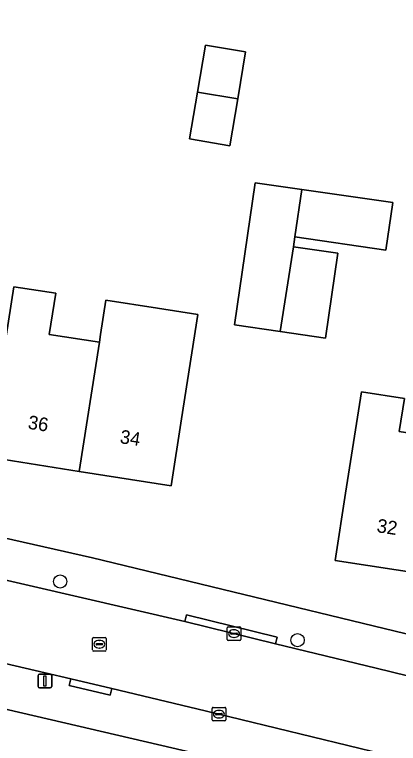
# Model space of a CAD drawing. Extents: x 161483 to 162250, y 379484 to 380833.
# Drawn here: x 161941.7 to 161970, y 380393.9 to 380447.6 of the extents above; entities that cross this region are included whole.
import ezdxf

# ---------------------------------------------------------------- set-up
doc = ezdxf.new("R2010")
doc.units = 0
for name, color, linetype in [('IMGEO_Boom', 7, 'Continuous'), ('IMGEO_Erf', 7, 'Continuous'), ('IMGEO_Kolk', 7, 'Continuous'), ('IMGEO_Lichtmast', 7, 'Continuous'), ('IMGEO_Pand', 7, 'Continuous'), ('IMGEO_Pand_nummerreeks', 7, 'Continuous'), ('IMGEO_Rijbaan_lokaal_open', 7, 'Continuous'), ('IMGEO_Rioolput', 7, 'Continuous'), ('IMGEO_Voetpad_open', 7, 'Continuous')]:
    doc.layers.add(name, color=color, linetype=linetype)

msp = doc.modelspace()

# ---------------------------------------------------------------- linework, layer by layer
at = {"layer": 'IMGEO_Boom'}
for centre in [(161945.101, 380405.857), (161962.552, 380401.541)]:
    msp.add_circle(centre, 0.489, dxfattribs=at)
at = {"layer": 'IMGEO_Erf'}
for points in [[(162078.957, 380365.04), (162051.567, 380370.414), (162025.006, 380376.148), (162000, 380382.025), (161995.099, 380383.252), (161959.315, 380392.214), (161910.21, 380403.651), (161910.18, 380403.657), (161870.617, 380411.917), (161833.133, 380419.277), (161827.383, 380420.325), (161803.575, 380424.662), (161764.511, 380431.266), (161690.732, 380442.772), (161684.352, 380443.733), (161658.891, 380447.568)], [(161917.857, 380414.284), (161947.471, 380407.585), (161980.058, 380399.699)]]:
    msp.add_lwpolyline(points, dxfattribs=at)
for points in [[(161958.733, 380444.819), (161958.152, 380441.367), (161957.571, 380437.916), (161954.612, 380438.414), (161955.193, 380441.865), (161955.774, 380445.317)], [(161969.56, 380433.729), (161969.055, 380430.246), (161962.361, 380431.217), (161962.256, 380430.49), (161965.515, 380430.019), (161964.611, 380423.763), (161961.278, 380424.245), (161957.926, 380424.729), (161959.439, 380435.198), (161962.868, 380434.7)], [(161952.245, 380425.957), (161955.23, 380425.489), (161954.029, 380417.835), (161953.254, 380412.895), (161946.49, 380413.957), (161939.727, 380415.018), (161940.502, 380419.958), (161941.693, 380427.544), (161944.773, 380427.061), (161944.298, 380424.033), (161947.982, 380423.455), (161948.072, 380424.03), (161948.467, 380426.549)], [(161982.661, 380418.463), (161982.379, 380416.643), (161984.801, 380416.269), (161984.313, 380413.109), (161981.889, 380413.483), (161980.406, 380413.712), (161979.096, 380405.273), (161972.21, 380406.342), (161965.323, 380407.412), (161966.09, 380412.353), (161967.248, 380419.805), (161970.406, 380419.315), (161970.028, 380416.881), (161973.754, 380416.302), (161974.29, 380419.761)]]:
    msp.add_lwpolyline(points, close=True, dxfattribs=at)
at = {"layer": 'IMGEO_Kolk'}
for p, q in [((161957.385, 380401.593), (161957.385, 380402.445)), ((161957.46, 380402.519), (161958.312, 380402.519)), ((161958.386, 380402.445), (161958.386, 380401.593)), ((161957.644, 380402.013), (161957.644, 380402.025)), ((161958.082, 380401.976), (161957.684, 380401.976)), ((161957.687, 380402.062), (161958.085, 380402.062)), ((161957.873, 380402.299), (161957.898, 380402.299)), ((161958.128, 380402.025), (161958.128, 380402.013)), ((161958.312, 380401.519), (161957.46, 380401.519)), ((161957.896, 380401.739), (161957.871, 380401.739)), ((161956.27, 380395.668), (161956.27, 380396.52)), ((161956.345, 380396.594), (161957.197, 380396.594)), ((161957.271, 380396.52), (161957.271, 380395.668)), ((161956.529, 380396.088), (161956.529, 380396.1)), ((161956.967, 380396.051), (161956.569, 380396.051)), ((161956.572, 380396.137), (161956.97, 380396.137)), ((161956.758, 380396.374), (161956.783, 380396.374)), ((161957.013, 380396.1), (161957.013, 380396.088)), ((161957.197, 380395.594), (161956.345, 380395.594)), ((161956.781, 380395.814), (161956.756, 380395.814))]:
    msp.add_line(p, q, dxfattribs=at)
for points in [[(161957.385, 380401.593), (161957.385, 380402.445)], [(161957.46, 380402.519), (161958.312, 380402.519)], [(161958.386, 380402.445), (161958.386, 380401.593)], [(161958.312, 380401.519), (161957.46, 380401.519)], [(161956.27, 380395.668), (161956.27, 380396.52)], [(161956.345, 380396.594), (161957.197, 380396.594)], [(161957.271, 380396.52), (161957.271, 380395.668)], [(161957.197, 380395.594), (161956.345, 380395.594)]]:
    msp.add_lwpolyline(points, dxfattribs=at)
for centre, radius, start, end in [((161957.462, 380402.443), 0.0765, 91.552, 178.448), ((161957.462, 380402.443), 0.0765, 91.552, 178.448), ((161958.31, 380402.443), 0.0765, 1.552, 88.448), ((161958.31, 380402.443), 0.0765, 1.552, 88.448), ((161957.684, 380402.022), 0.0403, 85.8775, 175.7526), ((161957.681, 380402.012), 0.0366, 178.938, 274.7102), ((161958.085, 380402.019), 0.043, 264.8664, 352.4533), ((161958.089, 380402.024), 0.0386, 1.7309, 96.639), ((161957.462, 380401.595), 0.0765, 181.552, 268.448), ((161957.462, 380401.595), 0.0765, 181.552, 268.448), ((161958.31, 380401.595), 0.0765, 271.552, 358.448), ((161958.31, 380401.595), 0.0765, 271.552, 358.448), ((161956.347, 380396.518), 0.0765, 91.552, 178.448), ((161956.347, 380396.518), 0.0765, 91.552, 178.448), ((161957.195, 380396.518), 0.0765, 1.552, 88.448), ((161957.195, 380396.518), 0.0765, 1.552, 88.448), ((161956.569, 380396.097), 0.0403, 85.8775, 175.7526), ((161956.566, 380396.087), 0.0366, 178.938, 274.7102), ((161956.97, 380396.094), 0.043, 264.8664, 352.4533), ((161956.974, 380396.099), 0.0386, 1.7309, 96.639), ((161956.347, 380395.67), 0.0765, 181.552, 268.448), ((161956.347, 380395.67), 0.0765, 181.552, 268.448), ((161957.195, 380395.67), 0.0765, 271.552, 358.448), ((161957.195, 380395.67), 0.0765, 271.552, 358.448)]:
    msp.add_arc(centre, radius, start, end, dxfattribs=at)
for centre, major_axis, ratio, start_param, end_param in [((161957.872, 380402.019), (-0.387, 0.002), 0.722429, 4.712389, 7.853982), ((161957.897, 380402.019), (-0.39, 0.002), 0.717154, 1.570796, 4.712389), ((161956.757, 380396.094), (-0.387, 0.002), 0.722429, 4.712389, 7.853982), ((161956.782, 380396.094), (-0.39, 0.002), 0.717154, 1.570796, 4.712389)]:
    msp.add_ellipse(centre, major_axis=major_axis, ratio=ratio, start_param=start_param, end_param=end_param, dxfattribs=at)
at = {"layer": 'IMGEO_Lichtmast'}
for p, q in [((161943.486, 380398.131), (161943.486, 380398.931)), ((161943.486, 380398.931), (161943.486, 380398.131)), ((161943.586, 380399.031), (161944.376, 380399.031)), ((161944.376, 380399.031), (161943.586, 380399.031)), ((161944.476, 380398.931), (161944.476, 380398.131)), ((161944.476, 380398.131), (161944.476, 380398.931)), ((161944.376, 380398.031), (161943.586, 380398.031)), ((161943.586, 380398.031), (161944.376, 380398.031))]:
    msp.add_line(p, q, dxfattribs=at)
msp.add_lwpolyline([(161943.906, 380398.906), (161944.056, 380398.906), (161944.056, 380398.156), (161943.906, 380398.156), (161943.906, 380398.906)], dxfattribs=at)
for centre, start, end in [((161943.586, 380398.931), 90, 180), ((161943.586, 380398.931), 90, 180), ((161944.376, 380398.931), 0, 90), ((161944.376, 380398.931), 360, 90), ((161943.586, 380398.131), 180, 270), ((161943.586, 380398.131), 180, 270), ((161944.376, 380398.131), 270, 0), ((161944.376, 380398.131), 270, 0)]:
    msp.add_arc(centre, 0.1, start, end, dxfattribs=at)
at = {"layer": 'IMGEO_Pand'}
for points in [[(161955.193, 380441.865), (161958.152, 380441.367), (161958.733, 380444.819), (161955.774, 380445.317)], [(161955.193, 380441.865), (161954.612, 380438.414), (161957.571, 380437.916), (161958.152, 380441.367)], [(161962.256, 380430.49), (161962.361, 380431.217), (161962.868, 380434.7), (161959.439, 380435.198), (161957.926, 380424.729), (161961.278, 380424.245)], [(161962.868, 380434.7), (161962.361, 380431.217), (161969.055, 380430.246), (161969.56, 380433.729)], [(161962.256, 380430.49), (161961.278, 380424.245), (161964.611, 380423.763), (161965.515, 380430.019)], [(161947.982, 380423.455), (161944.298, 380424.033), (161944.773, 380427.061), (161941.693, 380427.544), (161940.502, 380419.958), (161939.727, 380415.018), (161946.49, 380413.957)], [(161955.23, 380425.489), (161952.245, 380425.957), (161948.467, 380426.549), (161948.072, 380424.03), (161947.982, 380423.455), (161946.49, 380413.957), (161953.254, 380412.895), (161954.029, 380417.835)], [(161972.21, 380406.342), (161973.754, 380416.302), (161970.028, 380416.881), (161970.406, 380419.315), (161967.248, 380419.805), (161966.09, 380412.353), (161965.323, 380407.412)]]:
    msp.add_lwpolyline(points, close=True, dxfattribs=at)
at = {"layer": 'IMGEO_Rijbaan_lokaal_open'}
for points in [[(161874.467, 380414.355), (161883.757, 380412.463), (161890.276, 380411.034), (161891.722, 380410.719), (161896.731, 380409.629), (161905.094, 380407.809), (161910.844, 380406.568), (161917.277, 380405.18), (161929.239, 380402.532), (161937.036, 380400.757), (161943.985, 380399.147), (161945.872, 380398.697), (161948.892, 380397.978), (161955.767, 380396.34), (161968.876, 380393.146)], [(161992.46, 380393.44), (161987.286, 380394.727), (161983.129, 380395.815), (161979.272, 380396.825), (161979.053, 380396.866), (161968.34, 380399.467), (161960.942, 380401.274), (161954.267, 380402.904), (161938.867, 380406.475)]]:
    msp.add_lwpolyline(points, dxfattribs=at)
at = {"layer": 'IMGEO_Rioolput'}
for p, q in [((161947.481, 380400.815), (161947.481, 380401.667)), ((161947.556, 380401.741), (161948.408, 380401.741)), ((161947.74, 380401.235), (161947.74, 380401.247)), ((161947.783, 380401.284), (161948.181, 380401.284)), ((161947.969, 380401.521), (161947.994, 380401.521)), ((161948.224, 380401.247), (161948.224, 380401.235)), ((161948.482, 380401.667), (161948.482, 380400.815)), ((161948.408, 380400.741), (161947.556, 380400.741)), ((161948.178, 380401.198), (161947.78, 380401.198)), ((161947.992, 380400.961), (161947.967, 380400.961))]:
    msp.add_line(p, q, dxfattribs=at)
for points in [[(161947.481, 380400.815), (161947.481, 380401.667)], [(161947.556, 380401.741), (161948.408, 380401.741)], [(161948.482, 380401.667), (161948.482, 380400.815)], [(161948.408, 380400.741), (161947.556, 380400.741)]]:
    msp.add_lwpolyline(points, dxfattribs=at)
for centre, radius, start, end in [((161947.558, 380401.665), 0.0765, 91.552, 178.448), ((161947.558, 380401.665), 0.0765, 91.552, 178.448), ((161947.78, 380401.244), 0.0403, 85.8775, 175.7526), ((161948.185, 380401.246), 0.0386, 1.7309, 96.639), ((161948.406, 380401.665), 0.0765, 1.552, 88.448), ((161948.406, 380401.665), 0.0765, 1.552, 88.448), ((161947.558, 380400.817), 0.0765, 181.552, 268.448), ((161947.558, 380400.817), 0.0765, 181.552, 268.448), ((161947.777, 380401.234), 0.0366, 178.938, 274.7102), ((161948.181, 380401.241), 0.043, 264.8664, 352.4533), ((161948.406, 380400.817), 0.0765, 271.552, 358.448), ((161948.406, 380400.817), 0.0765, 271.552, 358.448)]:
    msp.add_arc(centre, radius, start, end, dxfattribs=at)
for centre, major_axis, ratio, start_param, end_param in [((161947.968, 380401.241), (-0.387, 0.002), 0.722429, 4.712389, 7.853982), ((161947.993, 380401.241), (-0.39, 0.002), 0.717154, 1.570796, 4.712389)]:
    msp.add_ellipse(centre, major_axis=major_axis, ratio=ratio, start_param=start_param, end_param=end_param, dxfattribs=at)
at = {"layer": 'IMGEO_Voetpad_open'}
for points in [[(161947.471, 380407.585), (161917.857, 380414.284), (161913.849, 380415.272)], [(161918.642, 380411.053), (161919.635, 380410.863), (161925.821, 380409.464), (161925.926, 380409.952), (161936.313, 380407.572), (161936.208, 380407.084), (161938.867, 380406.475), (161954.267, 380402.904), (161954.379, 380403.391), (161961.054, 380401.761), (161960.942, 380401.274), (161968.34, 380399.467), (161979.053, 380396.866), (161979.272, 380396.825), (161983.129, 380395.815), (161983.252, 380396.299), (161992.583, 380393.924)], [(162054.712, 380382.262), (162043.415, 380384.478), (162000, 380394.69), (161997.399, 380395.311), (161994.606, 380396.016), (161991.274, 380396.858), (161985.423, 380398.353), (161980.058, 380399.699), (161947.471, 380407.585)], [(161948.892, 380397.978), (161948.777, 380397.492), (161945.757, 380398.211), (161945.872, 380398.697), (161943.985, 380399.147), (161937.036, 380400.757), (161929.239, 380402.532), (161917.277, 380405.18), (161910.844, 380406.568), (161910.744, 380406.079), (161910.18, 380403.657), (161910.21, 380403.651), (161959.315, 380392.214)], [(161968.876, 380393.146), (161955.767, 380396.34), (161948.892, 380397.978)]]:
    msp.add_lwpolyline(points, dxfattribs=at)
for points in [[(161960.942, 380401.274), (161961.054, 380401.761), (161954.379, 380403.391), (161954.267, 380402.904)], [(161948.892, 380397.978), (161945.872, 380398.697), (161945.757, 380398.211), (161948.777, 380397.492)]]:
    msp.add_lwpolyline(points, close=True, dxfattribs=at)

# ---------------------------------------------------------------- texts
at = {"layer": 'IMGEO_Pand_nummerreeks'}
for s, rotation, p in [('36', 351.079, (161942.682, 380417.104)), ('34', 351.079, (161949.446, 380416.043)), ('32', 351.1688, (161968.334, 380409.495))]:
    msp.add_text(s, height=1, rotation=rotation, dxfattribs=at).set_placement(p)

doc.saveas('drawing.dxf')
